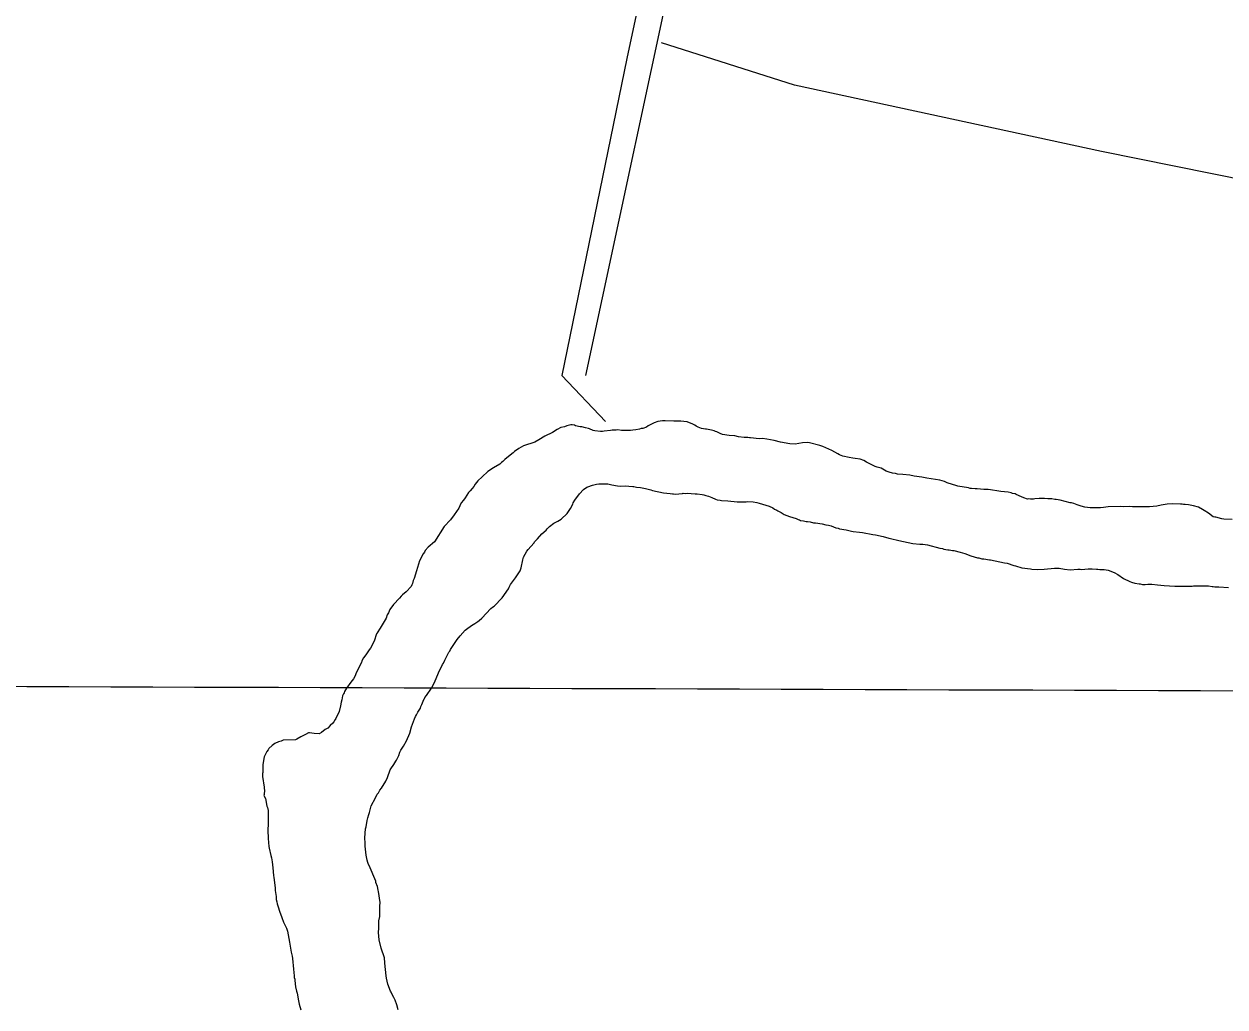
# Model space of a CAD drawing. Extents: x 3146026 to 3183936, y 897894 to 923344.
# Drawn here: x 3153937 to 3155106, y 909112 to 910070 of the extents above; entities that cross this region are included whole.
import ezdxf

# ---------------------------------------------------------------- set-up
doc = ezdxf.new("R2010")
doc.units = 0
doc.layers.add('V-GRID-MAJR', color=7, linetype='Continuous')
doc.layers.add('V-TOPO-SHOR', color=7, linetype='Continuous')

msp = doc.modelspace()

# ---------------------------------------------------------------- linework, layer by layer
at = {"layer": 'V-GRID-MAJR'}
msp.add_spline([(3150267.842, 909437.3570000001), (3155490.4390000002, 909418.746), (3160713.04, 909400.895), (3165935.643, 909383.804), (3171158.249, 909367.4720000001), (3176380.857, 909351.9), (3181603.467, 909337.087), (3181603.468, 909337.087)], degree=3, dxfattribs=at)
at = {"layer": 'V-TOPO-SHOR'}
for points in [[(3155131.099810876, 913024.763749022), (3155085.903296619, 912741.4431591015), (3155044.3331071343, 912540.7672709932), (3154970.964976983, 912179.8026167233), (3154949.3973373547, 912077.3078931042), (3154839.841365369, 911554.7184090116), (3154746.5470273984, 911098.4737436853), (3154681.9967925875, 910796.791879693), (3154671.4611234, 910727.3932234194), (3154560.492745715, 910206.292487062), (3154524.075877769, 910035.9641969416), (3154460.7853645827, 909726.9912783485), (3154503.1575355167, 909682.3288463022)], [(3154484.127000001, 909727.1019999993), (3154580.460000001, 910176.7629999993), (3154672.037000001, 910622.5509999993), (3154832.551000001, 911394.7679999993), (3154905.763000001, 911746.1069999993), (3155032.554000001, 912344.2969999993), (3155089.106000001, 912623.4559999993)], [(3155381.82500338, 909865.3317868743), (3154986.1991919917, 909945.4183283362), (3154687.4184814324, 910009.8922211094), (3154557.8590234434, 910051.0426074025)], [(3154660.369000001, 909665.2119999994), (3154656.157000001, 909665.6789999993), (3154653.005000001, 909665.4619999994), (3154644.579000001, 909666.3979999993), (3154643.352000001, 909666.3809999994), (3154641.7690000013, 909666.7109999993), (3154638.263000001, 909666.8379999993), (3154632.822000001, 909667.4649999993), (3154629.129000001, 909668.2919999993), (3154623.518000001, 909668.5639999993), (3154617.195000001, 909669.5309999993), (3154614.902000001, 909670.5509999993), (3154611.723000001, 909672.2609999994), (3154610.492000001, 909672.5949999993), (3154609.081000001, 909673.2769999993), (3154606.620000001, 909673.9439999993), (3154601.698000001, 909674.9269999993), (3154600.646000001, 909674.9129999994), (3154596.6070000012, 909675.5599999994), (3154593.611000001, 909676.7459999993), (3154591.669000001, 909677.7699999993), (3154590.254000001, 909678.8039999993), (3154588.136000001, 909679.8259999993), (3154582.850000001, 909681.8579999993), (3154579.514000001, 909682.3369999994), (3154576.532000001, 909682.4719999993), (3154573.899000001, 909682.7879999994), (3154569.868000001, 909682.7319999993), (3154561.453000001, 909682.9679999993), (3154558.823000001, 909682.9329999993), (3154554.103000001, 909682.1669999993), (3154550.787000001, 909681.0709999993), (3154546.6070000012, 909679.0869999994), (3154544.866000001, 909678.1859999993), (3154543.134000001, 909676.7599999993), (3154539.472000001, 909675.4819999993), (3154538.069000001, 909675.4639999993), (3154536.500000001, 909674.7409999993), (3154532.652000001, 909674.3399999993), (3154530.031000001, 909673.7759999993), (3154527.753000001, 909673.5719999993), (3154518.992000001, 909673.4529999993), (3154515.127000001, 909674.0999999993), (3154513.552000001, 909673.9029999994), (3154509.698000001, 909673.8499999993), (3154508.125000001, 909673.4789999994), (3154501.823000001, 909672.8669999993), (3154500.427000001, 909672.4989999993), (3154498.500000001, 909672.4719999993), (3154492.884000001, 909673.0969999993), (3154491.299000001, 909673.5999999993), (3154487.770000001, 909675.3039999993), (3154486.713000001, 909675.6419999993), (3154483.727000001, 909676.1279999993), (3154480.211000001, 909676.9549999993), (3154478.456000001, 909677.1069999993), (3154474.061000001, 909678.0979999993), (3154473.1780000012, 909678.6119999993), (3154470.720000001, 909678.9289999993), (3154469.494000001, 909678.9129999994), (3154467.046000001, 909678.3539999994), (3154465.650000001, 909677.9829999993), (3154463.384000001, 909677.0779999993), (3154459.889000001, 909676.3279999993), (3154456.235000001, 909674.3499999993), (3154451.717000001, 909671.4849999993), (3154444.055000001, 909667.8739999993), (3154438.491000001, 909664.4679999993), (3154434.491000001, 909662.3119999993), (3154423.500000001, 909658.6559999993), (3154418.976000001, 909656.1409999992), (3154414.636000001, 909653.1039999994), (3154413.426000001, 909651.8609999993), (3154410.302000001, 909649.5379999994), (3154405.277000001, 909645.4379999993), (3154403.3740000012, 909643.4839999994), (3154401.988000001, 909642.4149999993), (3154400.431000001, 909640.8159999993), (3154394.346000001, 909637.2279999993), (3154388.612000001, 909633.4699999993), (3154383.072000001, 909628.4869999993), (3154378.923000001, 909624.3989999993), (3154376.508000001, 909621.3869999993), (3154374.964000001, 909618.9129999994), (3154373.588000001, 909617.1389999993), (3154371.515000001, 909614.8349999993), (3154369.785000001, 909613.2329999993), (3154366.703000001, 909607.9329999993), (3154364.980000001, 909605.6309999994), (3154362.736000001, 909603.1469999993), (3154362.572000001, 909602.2679999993), (3154360.528000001, 909598.0329999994), (3154356.061000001, 909591.3139999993), (3154352.270000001, 909586.5299999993), (3154346.050000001, 909579.9599999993), (3154336.615000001, 909564.9329999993), (3154330.723000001, 909559.9469999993), (3154327.614000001, 909556.5739999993), (3154326.934000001, 909555.1619999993), (3154325.730000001, 909553.3929999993), (3154322.316000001, 909546.6879999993)], [(3155086.163000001, 909595.4649999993), (3155084.570000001, 909596.6709999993), (3155080.510000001, 909598.7189999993), (3155075.757000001, 909600.2329999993), (3155071.014000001, 909601.0439999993), (3155067.506000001, 909601.3469999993), (3155065.929000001, 909601.3239999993), (3155064.696000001, 909601.6579999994), (3155062.943000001, 909601.8099999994), (3155055.052000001, 909602.0529999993), (3155049.975000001, 909601.6339999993), (3155044.375000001, 909600.8569999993), (3155040.183000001, 909599.9239999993), (3155033.007000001, 909599.1249999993), (3155029.151000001, 909599.2479999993), (3155016.359000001, 909599.0739999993), (3155013.375000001, 909599.3829999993), (3155007.942000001, 909599.3089999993), (3155004.609000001, 909599.4379999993), (3154992.518000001, 909599.2739999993), (3154988.148000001, 909598.5149999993), (3154985.346000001, 909598.3019999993), (3154977.988000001, 909598.1989999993), (3154975.006000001, 909598.3339999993), (3154969.914000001, 909598.9669999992), (3154966.398000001, 909599.7949999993), (3154962.525000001, 909600.9699999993), (3154959.177000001, 909602.3259999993), (3154957.065000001, 909602.9979999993), (3154955.836000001, 909603.1569999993), (3154945.809000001, 909605.8259999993), (3154943.878000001, 909605.9729999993), (3154941.945000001, 909606.4729999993), (3154940.892000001, 909606.4589999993), (3154937.906000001, 909606.9439999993), (3154933.878000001, 909606.8889999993), (3154930.718000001, 909607.1959999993), (3154925.637000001, 909607.1279999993), (3154921.256000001, 909607.0689999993), (3154920.033000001, 909606.6999999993), (3154917.0530000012, 909606.6589999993), (3154915.474000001, 909606.8129999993), (3154914.076000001, 909606.6199999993), (3154910.5530000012, 909607.7979999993), (3154908.433000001, 909608.9959999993), (3154902.971000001, 909611.2019999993), (3154902.089000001, 909611.7159999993), (3154899.627000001, 909612.2069999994), (3154898.218000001, 909612.7129999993), (3154895.230000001, 909613.3749999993), (3154888.033000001, 909614.1509999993), (3154884.169000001, 909614.7999999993), (3154880.132000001, 909615.2709999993), (3154878.197000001, 909615.7709999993), (3154875.913000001, 909616.0899999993), (3154871.707000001, 909616.2069999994), (3154865.212000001, 909616.8219999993), (3154863.109000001, 909616.7929999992), (3154859.775000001, 909617.0979999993), (3154858.3740000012, 909617.0799999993), (3154856.789000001, 909617.5829999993), (3154846.426000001, 909619.1929999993), (3154845.195000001, 909619.5269999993), (3154836.041000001, 909622.5579999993), (3154833.216000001, 909623.9219999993), (3154828.817000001, 909625.2629999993), (3154816.173000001, 909627.1949999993), (3154811.252000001, 909628.1799999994), (3154803.703000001, 909629.1279999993), (3154799.484000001, 909629.9469999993), (3154792.637000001, 909630.7319999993), (3154787.552000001, 909631.0119999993), (3154785.617000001, 909631.5119999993), (3154782.633000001, 909631.8209999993), (3154781.750000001, 909632.3349999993), (3154780.345000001, 909632.4929999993), (3154776.645000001, 909634.0189999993), (3154771.701000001, 909636.7569999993), (3154767.830000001, 909637.7539999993), (3154765.714000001, 909638.6019999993), (3154757.422000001, 909642.6959999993), (3154754.770000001, 909644.4119999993), (3154751.2490000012, 909645.5919999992), (3154746.504000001, 909646.4029999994), (3154744.051000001, 909646.5439999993), (3154740.534000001, 909647.1979999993), (3154734.206000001, 909648.6879999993), (3154732.621000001, 909649.1919999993), (3154731.210000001, 909649.8739999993), (3154729.618000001, 909650.9039999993), (3154723.616000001, 909654.1549999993), (3154714.799000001, 909658.0639999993), (3154711.805000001, 909659.0759999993), (3154701.782000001, 909661.5679999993), (3154700.203000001, 909661.7219999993), (3154694.948000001, 909661.4739999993), (3154687.780000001, 909660.1509999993), (3154682.867000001, 909660.6099999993), (3154673.733000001, 909662.0639999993), (3154667.574000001, 909663.7309999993), (3154660.369000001, 909665.2119999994)], [(3154291.015000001, 909335.4159999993), (3154293.718000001, 909342.9899999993), (3154294.228000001, 909344.0479999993), (3154297.324000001, 909348.2959999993), (3154299.035000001, 909351.4749999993), (3154299.723000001, 909352.3589999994), (3154302.115000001, 909356.9489999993), (3154303.122000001, 909360.1169999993), (3154304.146000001, 909362.2349999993), (3154306.723000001, 909366.1259999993), (3154309.633000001, 909371.2479999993), (3154312.861000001, 909378.6539999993), (3154314.528000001, 909384.9859999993), (3154317.227000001, 909392.7339999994), (3154318.425000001, 909394.8529999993), (3154319.101000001, 909396.6139999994), (3154320.467000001, 909399.2629999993), (3154323.043000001, 909403.1539999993), (3154323.549000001, 909404.5629999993), (3154324.575000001, 909406.5039999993), (3154325.581000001, 909409.8489999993), (3154326.603000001, 909412.1399999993), (3154326.947000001, 909412.4969999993), (3154327.459000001, 909413.5559999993), (3154328.837000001, 909415.3249999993), (3154333.822000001, 909422.5789999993), (3154336.728000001, 909427.8769999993), (3154340.627000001, 909437.5699999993), (3154344.723000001, 909445.6889999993), (3154345.584000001, 909446.9279999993), (3154346.943000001, 909449.9259999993), (3154350.871000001, 909457.5159999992), (3154351.560000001, 909458.5749999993), (3154352.235000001, 909460.3379999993), (3154358.767000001, 909469.8919999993), (3154361.695000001, 909473.6109999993), (3154366.705000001, 909478.9379999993), (3154367.917000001, 909480.0049999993), (3154372.777000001, 909483.5769999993), (3154375.906000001, 909485.3729999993), (3154378.859000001, 909487.3409999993), (3154380.422000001, 909488.4119999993), (3154383.023000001, 909490.5519999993), (3154391.655000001, 909500.1329999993), (3154393.390000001, 909501.3839999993), (3154394.779000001, 909502.4529999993), (3154402.555000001, 909510.6229999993), (3154408.746000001, 909519.2959999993), (3154409.426000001, 909520.8809999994), (3154410.794000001, 909523.3549999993), (3154415.611000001, 909529.9039999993), (3154420.073000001, 909536.7999999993), (3154421.085000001, 909539.7939999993), (3154422.734000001, 909547.5269999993), (3154423.399000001, 909549.9909999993), (3154426.824000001, 909555.9959999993), (3154428.030000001, 909557.5889999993), (3154430.442000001, 909560.6019999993), (3154433.723000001, 909564.1509999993), (3154434.237000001, 909565.0359999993), (3154437.002000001, 909567.8779999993), (3154441.317000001, 909572.8449999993), (3154445.473000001, 909576.5799999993), (3154446.333000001, 909577.8189999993), (3154447.719000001, 909578.8909999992), (3154448.756000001, 909579.9559999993), (3154452.919000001, 909583.1669999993), (3154455.530000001, 909584.4279999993), (3154456.747000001, 909585.3209999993), (3154460.050000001, 909587.1189999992), (3154465.934000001, 909592.6329999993), (3154469.201000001, 909597.4109999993), (3154471.419000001, 909601.8219999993), (3154471.753000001, 909603.0529999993), (3154473.469000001, 909605.7049999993), (3154477.942000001, 909611.8999999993), (3154481.915000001, 909616.1599999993), (3154485.038000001, 909618.4829999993), (3154486.087000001, 909618.6729999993), (3154490.447000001, 909620.3069999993), (3154494.4650000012, 909621.2389999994), (3154496.740000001, 909621.4459999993), (3154505.502000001, 909621.5649999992), (3154509.372000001, 909620.5649999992), (3154514.816000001, 909619.7649999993), (3154517.800000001, 909619.4529999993), (3154522.531000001, 909619.5189999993), (3154525.863000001, 909619.3879999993), (3154529.899000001, 909618.9169999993), (3154530.952000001, 909618.9309999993), (3154533.412000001, 909618.4389999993), (3154537.446000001, 909618.1449999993), (3154538.855000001, 909617.6369999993), (3154542.370000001, 909616.9829999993), (3154547.295000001, 909615.6479999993), (3154549.058000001, 909614.9719999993), (3154559.606000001, 909612.6619999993), (3154566.272000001, 909612.2279999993), (3154568.379000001, 909611.9039999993), (3154569.604000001, 909611.9209999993), (3154571.011000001, 909611.5909999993)], [(3154571.011000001, 909611.5909999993), (3154574.687000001, 909611.9899999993), (3154578.367000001, 909612.0419999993), (3154578.888000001, 909612.3979999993), (3154581.167000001, 909612.2549999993), (3154582.744000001, 909612.4509999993), (3154590.4650000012, 909611.6789999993), (3154592.392000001, 909611.7059999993), (3154597.307000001, 909611.2469999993), (3154598.888000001, 909610.9169999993), (3154601.004000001, 909610.0689999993), (3154603.466000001, 909609.4039999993), (3154606.638000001, 909608.2199999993), (3154610.341000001, 909606.5159999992), (3154611.926000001, 909606.0119999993), (3154614.910000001, 909605.7029999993), (3154616.141000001, 909605.3689999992), (3154622.457000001, 909604.9289999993), (3154631.407000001, 909603.9989999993), (3154640.344000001, 909604.1219999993), (3154641.569000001, 909604.3119999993), (3154647.004000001, 909604.0359999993), (3154650.695000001, 909603.3849999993), (3154652.980000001, 909602.8909999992), (3154662.489000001, 909599.6899999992), (3154666.190000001, 909598.1619999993), (3154667.957000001, 909596.9599999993), (3154670.075000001, 909595.9379999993), (3154670.962000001, 909595.2499999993), (3154674.314000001, 909593.5419999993), (3154677.319000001, 909591.6559999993), (3154682.426000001, 909589.7959999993), (3154688.765000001, 909587.7789999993), (3154690.704000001, 909586.9289999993), (3154692.111000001, 909586.5969999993), (3154693.170000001, 909585.9109999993), (3154696.158000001, 909585.4259999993), (3154698.796000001, 909584.7599999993), (3154700.023000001, 909584.7789999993), (3154702.656000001, 909584.4629999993), (3154705.647000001, 909583.6279999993), (3154707.752000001, 909583.4799999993), (3154714.250000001, 909582.5179999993), (3154717.941000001, 909581.6899999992), (3154720.224000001, 909581.3729999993), (3154722.864000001, 909580.5309999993), (3154727.447000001, 909578.6649999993), (3154729.731000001, 909578.3479999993), (3154731.140000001, 909577.8399999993), (3154737.638000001, 909576.7009999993), (3154741.509000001, 909575.7039999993), (3154742.738000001, 909575.5439999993), (3154744.323000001, 909575.0399999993), (3154750.4650000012, 909574.4219999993), (3154753.447000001, 909574.2889999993), (3154763.638000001, 909572.3229999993), (3154766.095000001, 909572.0049999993), (3154773.656000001, 909570.1799999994), (3154779.288000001, 909568.5049999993), (3154780.868000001, 909568.3519999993), (3154788.957000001, 909566.3589999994), (3154802.490000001, 909563.5629999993), (3154809.337000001, 909562.7809999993), (3154812.140000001, 909562.8179999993), (3154816.882000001, 909562.1809999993), (3154828.668000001, 909559.0129999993), (3154831.480000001, 909558.5229999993), (3154832.5360000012, 909558.0129999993), (3154836.577000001, 909557.3659999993), (3154837.978000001, 909557.3869999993), (3154840.966000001, 909556.7249999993), (3154842.547000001, 909556.5709999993), (3154848.525000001, 909555.0759999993), (3154853.100000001, 909553.7349999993), (3154859.093000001, 909551.3629999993), (3154865.427000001, 909549.5219999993), (3154866.656000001, 909549.3629999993), (3154869.822000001, 909548.5309999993), (3154871.750000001, 909548.5559999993), (3154877.023000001, 909547.4009999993), (3154878.076000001, 909547.4169999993), (3154891.783000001, 909544.6229999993), (3154894.417000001, 909544.3079999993), (3154900.934000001, 909541.9429999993), (3154902.517000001, 909541.6149999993), (3154908.503000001, 909539.5909999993), (3154917.103000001, 909538.6579999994), (3154918.509000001, 909538.3259999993), (3154924.121000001, 909538.2279999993), (3154930.427000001, 909538.4899999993), (3154940.579000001, 909539.5029999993), (3154943.030000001, 909539.5359999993), (3154944.961000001, 909539.3869999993), (3154950.233000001, 909538.4079999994), (3154955.675000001, 909537.7809999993), (3154963.027000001, 909538.4059999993), (3154965.304000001, 909538.4359999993), (3154966.709000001, 909538.2809999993), (3154973.363000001, 909538.7209999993), (3154977.217000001, 909538.7739999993), (3154981.256000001, 909538.3029999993)], [(3155113.272000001, 909586.7219999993), (3155105.205000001, 909587.1379999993), (3155103.274000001, 909587.4609999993), (3155097.470000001, 909588.9609999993), (3155096.417000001, 909588.9459999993), (3155095.008000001, 909589.4519999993), (3155090.404000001, 909592.8949999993), (3155086.163000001, 909595.4649999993)], [(3154322.316000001, 909546.6879999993), (3154319.121000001, 909536.8289999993), (3154316.944000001, 909529.2609999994), (3154316.092000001, 909527.4979999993), (3154315.433000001, 909524.5099999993), (3154314.577000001, 909523.0969999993), (3154313.897000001, 909521.5099999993), (3154309.060000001, 909516.3609999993), (3154305.594000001, 909513.3339999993), (3154304.386000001, 909512.0909999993), (3154302.834000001, 909510.1409999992), (3154296.960000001, 909503.9279999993), (3154293.343000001, 909499.1459999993), (3154291.987000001, 909495.7969999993), (3154290.787000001, 909493.8539999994), (3154289.604000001, 909490.6809999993), (3154287.893000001, 909487.5049999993), (3154284.981000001, 909482.5569999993), (3154283.777000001, 909480.9629999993), (3154281.033000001, 909476.5439999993), (3154280.523000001, 909475.3109999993), (3154280.349000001, 909475.3089999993), (3154278.165000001, 909468.2679999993), (3154274.401000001, 909461.5569999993), (3154273.023000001, 909459.7849999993), (3154269.932000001, 909455.0109999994), (3154267.696000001, 909452.0009999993), (3154266.158000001, 909448.9999999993), (3154265.652000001, 909447.5909999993), (3154260.8740000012, 909438.0619999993), (3154259.176000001, 909434.0089999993), (3154257.808000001, 909431.5349999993), (3154255.224000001, 909428.3439999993), (3154251.097000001, 909422.5049999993), (3154249.039000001, 909419.1469999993), (3154248.703000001, 909418.0919999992), (3154248.017000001, 909417.0309999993), (3154247.343000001, 909414.9169999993), (3154246.694000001, 909411.2289999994), (3154246.022000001, 909408.9409999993), (3154245.371000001, 909405.4269999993), (3154243.870000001, 909399.7969999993), (3154240.808000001, 909392.9219999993), (3154240.120000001, 909392.0349999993), (3154238.750000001, 909389.5629999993), (3154237.887000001, 909388.4979999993), (3154235.119000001, 909386.0079999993), (3154233.046000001, 909383.7019999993), (3154230.439000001, 909382.0879999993), (3154226.797000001, 909379.2349999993), (3154224.5360000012, 909377.9779999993), (3154219.625000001, 909378.2599999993), (3154215.2320000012, 909379.0769999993), (3154214.006000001, 909379.0589999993), (3154211.222000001, 909377.4449999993), (3154206.522000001, 909375.1019999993), (3154202.873000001, 909372.9499999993), (3154201.304000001, 909372.2289999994), (3154189.393000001, 909371.7149999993), (3154187.476000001, 909370.9879999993), (3154184.856000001, 909370.2509999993), (3154181.375000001, 909368.4499999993), (3154178.770000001, 909366.6619999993), (3154175.483000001, 909363.6399999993), (3154174.797000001, 909362.4029999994), (3154173.416000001, 909360.8049999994), (3154170.858000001, 909355.6889999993), (3154169.558000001, 909348.1339999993), (3154169.6070000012, 909344.4559999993), (3154169.488000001, 909340.4209999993), (3154169.327000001, 909339.3689999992), (3154169.367000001, 909336.3889999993), (3154171.086000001, 909326.0709999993), (3154171.319000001, 909321.6919999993), (3154170.989000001, 909320.2879999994), (3154171.006000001, 909319.0609999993), (3154170.672000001, 909317.8299999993), (3154172.114000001, 909314.8689999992), (3154173.615000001, 909307.7029999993), (3154174.160000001, 909306.3099999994), (3154174.725000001, 909303.3359999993), (3154174.956000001, 909299.1339999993), (3154174.815000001, 909296.6779999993), (3154174.924000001, 909288.7909999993), (3154174.612000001, 909285.8089999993), (3154174.635000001, 909284.2329999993), (3154174.920000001, 909276.1739999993), (3154175.552000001, 909268.2949999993), (3154175.751000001, 909266.5459999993), (3154177.426000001, 909259.3819999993), (3154178.155000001, 909257.2889999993), (3154178.735000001, 909253.2649999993), (3154178.952000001, 909250.2889999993), (3154179.515000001, 909247.4909999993), (3154179.970000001, 909239.9629999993), (3154180.343000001, 909238.2139999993), (3154181.709000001, 909228.0659999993), (3154181.744000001, 909225.4389999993), (3154182.526000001, 909219.4909999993), (3154182.743000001, 909216.5129999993), (3154183.1240000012, 909214.2399999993)], [(3154981.256000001, 909538.3029999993), (3154982.655000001, 909538.4979999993), (3154984.412000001, 909538.1719999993), (3154988.795000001, 909538.0549999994), (3154992.659000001, 909537.4079999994), (3154998.650000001, 909535.2109999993), (3155002.183000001, 909533.1569999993), (3155007.667000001, 909529.3739999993), (3155013.666000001, 909526.4759999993), (3155015.427000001, 909525.7979999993), (3155018.593000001, 909524.9669999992), (3155022.810000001, 909524.1479999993), (3155023.863000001, 909524.1619999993), (3155025.972000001, 909523.6639999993), (3155028.606000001, 909523.3509999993), (3155028.604000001, 909523.5249999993), (3155031.405000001, 909523.7379999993), (3155035.086000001, 909523.7889999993), (3155040.699000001, 909523.3389999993), (3155047.196000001, 909522.5499999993), (3155057.544000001, 909521.8169999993), (3155067.534000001, 909521.9519999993), (3155074.370000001, 909521.8679999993), (3155075.7690000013, 909522.0649999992), (3155083.828000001, 909522.3489999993), (3155090.316000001, 909522.0869999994), (3155094.005000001, 909521.6099999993), (3155095.055000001, 909521.6239999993), (3155096.636000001, 909521.2969999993), (3155100.493000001, 909521.3499999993), (3155109.791000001, 909520.5979999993)], [(3154301.279000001, 909109.2859999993), (3154299.987000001, 909114.1769999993), (3154298.346000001, 909118.7109999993), (3154297.259000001, 909121.3259999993), (3154295.645000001, 909123.9339999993), (3154294.562000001, 909126.3729999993), (3154293.847000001, 909127.4129999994), (3154291.3030000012, 909134.0379999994), (3154290.169000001, 909140.1579999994), (3154289.614000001, 909142.2549999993), (3154288.395000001, 909154.5059999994), (3154288.367000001, 909156.6069999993), (3154287.994000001, 909158.1799999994), (3154287.971000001, 909159.9329999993), (3154284.862000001, 909169.3539999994), (3154283.003000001, 909177.2159999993), (3154282.380000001, 909184.3949999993), (3154282.673000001, 909188.6049999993), (3154282.573000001, 909195.9639999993), (3154283.3940000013, 909200.0059999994), (3154283.701000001, 909203.1669999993), (3154283.609000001, 909210.0009999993), (3154283.734000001, 909213.6829999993), (3154282.186000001, 909224.3509999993), (3154281.817000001, 909225.7499999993), (3154281.416000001, 909229.4259999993), (3154279.787000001, 909233.2579999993), (3154279.595000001, 909234.4829999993), (3154278.686000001, 909236.9239999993), (3154273.985000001, 909247.3769999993), (3154272.349000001, 909251.7349999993), (3154271.813000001, 909252.6029999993), (3154271.079000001, 909254.8719999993), (3154270.311000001, 909259.7689999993), (3154269.316000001, 909268.5179999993), (3154269.275000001, 909271.4979999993), (3154268.855000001, 909276.5749999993), (3154269.611000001, 909285.5249999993), (3154270.113000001, 909287.2839999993), (3154271.077000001, 909293.6059999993), (3154271.921000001, 909296.0719999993), (3154272.753000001, 909299.4119999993), (3154273.602000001, 909301.3519999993), (3154275.265000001, 909307.8599999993), (3154279.364000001, 909315.8019999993), (3154281.072000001, 909319.1549999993), (3154282.104000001, 909320.5719999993), (3154283.646000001, 909323.2219999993), (3154285.196000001, 909325.1699999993), (3154289.309000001, 909332.0639999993), (3154291.015000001, 909335.4159999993)], [(3154183.1240000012, 909214.2399999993), (3154183.675000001, 909212.3189999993), (3154184.414000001, 909209.5259999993), (3154185.876000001, 909205.1629999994), (3154188.236000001, 909199.2359999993), (3154189.700000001, 909194.6999999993), (3154192.586000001, 909188.6049999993), (3154193.503000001, 909185.6379999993), (3154195.574000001, 909175.1519999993), (3154197.110000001, 909165.3559999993), (3154198.037000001, 909161.5119999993), (3154198.418000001, 909159.2389999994), (3154199.614000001, 909148.7409999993), (3154200.229000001, 909142.2629999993), (3154200.2490000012, 909140.6859999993), (3154200.796000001, 909139.1169999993), (3154200.815000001, 909137.7149999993), (3154201.601000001, 909131.5909999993), (3154202.359000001, 909127.3949999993), (3154202.910000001, 909125.4759999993), (3154204.241000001, 909117.7809999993), (3154204.984000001, 909114.6379999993), (3154206.637000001, 909109.2269999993)]]:
    msp.add_lwpolyline(points, dxfattribs=at)

doc.saveas('drawing.dxf')
